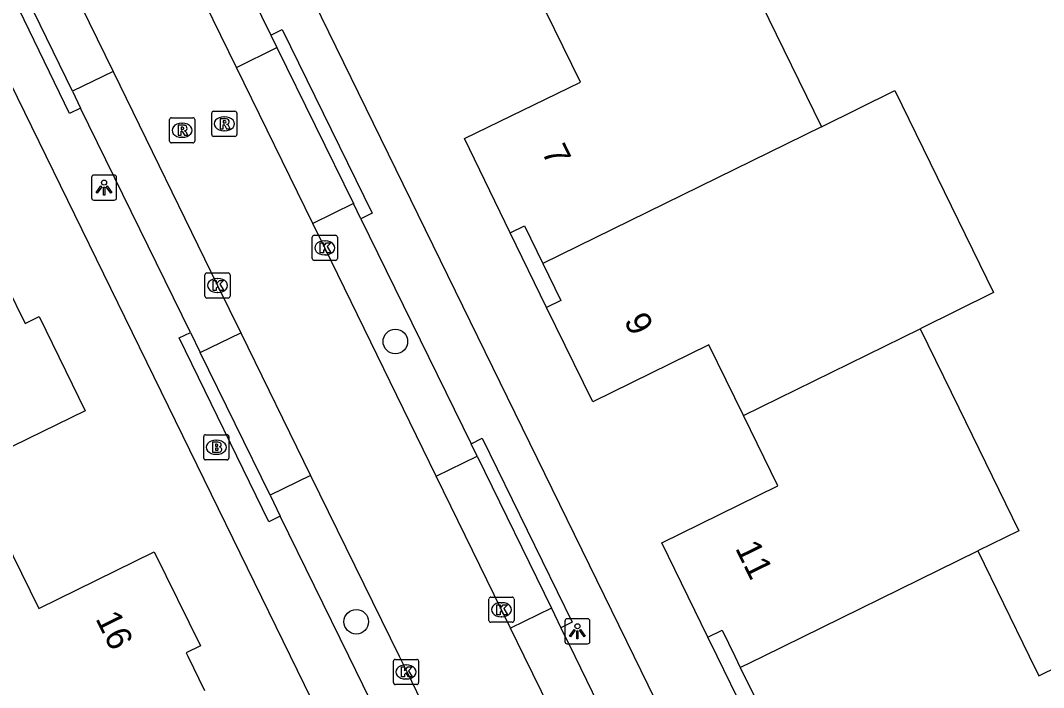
# Model space of a CAD drawing. Extents: x 160457 to 162082, y 388340 to 389736.
# Drawn here: x 160772.5 to 160813.2, y 388748.76 to 388775.28 of the extents above; entities that cross this region are included whole.
import ezdxf

# ---------------------------------------------------------------- set-up
doc = ezdxf.new("R2010")
doc.units = 0
for name, color, linetype in [('IMGEO_Boom', 7, 'Continuous'), ('IMGEO_Brandkraan', 7, 'Continuous'), ('IMGEO_Erf', 7, 'Continuous'), ('IMGEO_Kolk', 7, 'Continuous'), ('IMGEO_Lichtpunt', 7, 'Continuous'), ('IMGEO_Pand', 7, 'Continuous'), ('IMGEO_Pand_nummerreeks', 7, 'Continuous'), ('IMGEO_Parkeervlak_open', 7, 'Continuous'), ('IMGEO_Rijbaan_lokaal_gesloten', 7, 'Continuous'), ('IMGEO_Rioolput', 7, 'Continuous'), ('IMGEO_Voetpad_open', 7, 'Continuous')]:
    doc.layers.add(name, color=color, linetype=linetype)

msp = doc.modelspace()

# ---------------------------------------------------------------- linework, layer by layer
at = {"layer": 'IMGEO_Boom'}
for centre in [(160787.418, 388762.516), (160785.861, 388751.371)]:
    msp.add_circle(centre, 0.489, dxfattribs=at)
at = {"layer": 'IMGEO_Brandkraan'}
for p, q in [((160779.793, 388757.883), (160779.793, 388758.735)), ((160779.868, 388758.809), (160780.72, 388758.809)), ((160780.281, 388758.589), (160780.306, 388758.589)), ((160780.794, 388758.735), (160780.794, 388757.883)), ((160780.72, 388757.809), (160779.868, 388757.809)), ((160780.304, 388758.029), (160780.279, 388758.029))]:
    msp.add_line(p, q, dxfattribs=at)
for points in [[(160779.793, 388757.883), (160779.793, 388758.735)], [(160779.868, 388758.809), (160780.72, 388758.809)], [(160780.794, 388758.735), (160780.794, 388757.883)], [(160780.141, 388758.509), (160780.141, 388758.109), (160780.354, 388758.109)], [(160780.372, 388758.509), (160780.141, 388758.509)], [(160780.32, 388758.428), (160780.266, 388758.428), (160780.266, 388758.352)], [(160780.266, 388758.352), (160780.319, 388758.352)], [(160780.328, 388758.276), (160780.266, 388758.276), (160780.266, 388758.195)], [(160780.266, 388758.195), (160780.328, 388758.195)], [(160780.72, 388757.809), (160779.868, 388757.809)]]:
    msp.add_lwpolyline(points, dxfattribs=at)
for centre, radius, start, end in [((160779.87, 388758.733), 0.0765, 91.552, 178.448), ((160779.87, 388758.733), 0.0765, 91.552, 178.448), ((160780.718, 388758.733), 0.0765, 1.552, 88.448), ((160780.718, 388758.733), 0.0765, 1.552, 88.448), ((160780.321, 388758.39), 0.0379, 267.8285, 90.9355), ((160780.329, 388758.235), 0.0404, 269.8759, 90.5077), ((160780.36, 388758.36), 0.251, 268.6676, 293.5347), ((160780.376, 388758.364), 0.145, 59.4692, 91.5367), ((160780.401, 388758.411), 0.0922, 285.5137, 58.1501), ((160780.406, 388758.219), 0.105, 301.3115, 78.989), ((160779.87, 388757.885), 0.0765, 181.552, 268.448), ((160779.87, 388757.885), 0.0765, 181.552, 268.448), ((160780.718, 388757.885), 0.0765, 271.552, 358.448), ((160780.718, 388757.885), 0.0765, 271.552, 358.448)]:
    msp.add_arc(centre, radius, start, end, dxfattribs=at)
for centre, major_axis, ratio, start_param, end_param in [((160780.28, 388758.309), (-0.387, 0.002), 0.722429, 4.712389, 7.853982), ((160780.305, 388758.309), (-0.39, 0.002), 0.717154, 1.570796, 4.712389)]:
    msp.add_ellipse(centre, major_axis=major_axis, ratio=ratio, start_param=start_param, end_param=end_param, dxfattribs=at)
at = {"layer": 'IMGEO_Erf'}
for points in [[(160793.436, 388763.863), (160791.989, 388766.839)], [(160801.293, 388747.799), (160800.222, 388750), (160799.851, 388750.763)]]:
    msp.add_lwpolyline(points, dxfattribs=at)
at = {"layer": 'IMGEO_Kolk'}
for p, q in [((160784.11, 388765.814), (160784.11, 388766.666)), ((160784.185, 388766.74), (160785.037, 388766.74)), ((160785.111, 388766.666), (160785.111, 388765.814)), ((160784.598, 388766.52), (160784.623, 388766.52)), ((160784.621, 388765.96), (160784.596, 388765.96)), ((160785.037, 388765.74), (160784.185, 388765.74)), ((160779.844, 388764.318), (160779.844, 388765.17)), ((160779.919, 388765.244), (160780.771, 388765.244)), ((160780.332, 388765.024), (160780.357, 388765.024)), ((160780.845, 388765.17), (160780.845, 388764.318)), ((160780.771, 388764.244), (160779.919, 388764.244)), ((160780.355, 388764.464), (160780.33, 388764.464)), ((160791.138, 388751.424), (160791.138, 388752.276)), ((160791.213, 388752.35), (160792.065, 388752.35)), ((160791.626, 388752.13), (160791.651, 388752.13)), ((160792.139, 388752.276), (160792.139, 388751.424)), ((160792.065, 388751.35), (160791.213, 388751.35)), ((160791.649, 388751.57), (160791.624, 388751.57)), ((160787.343, 388748.949), (160787.343, 388749.801)), ((160787.418, 388749.875), (160788.27, 388749.875)), ((160787.831, 388749.655), (160787.856, 388749.655)), ((160788.344, 388749.801), (160788.344, 388748.949)), ((160788.27, 388748.875), (160787.418, 388748.875)), ((160787.854, 388749.095), (160787.829, 388749.095))]:
    msp.add_line(p, q, dxfattribs=at)
for points in [[(160784.11, 388765.814), (160784.11, 388766.666)], [(160784.185, 388766.74), (160785.037, 388766.74)], [(160785.111, 388766.666), (160785.111, 388765.814)], [(160784.431, 388766.44), (160784.554, 388766.44), (160784.554, 388766.289), (160784.684, 388766.44), (160784.848, 388766.44), (160784.702, 388766.289), (160784.855, 388766.04), (160784.703, 388766.04), (160784.618, 388766.204), (160784.554, 388766.137), (160784.554, 388766.04), (160784.431, 388766.04), (160784.431, 388766.44)], [(160785.037, 388765.74), (160784.185, 388765.74)], [(160779.844, 388764.318), (160779.844, 388765.17)], [(160779.919, 388765.244), (160780.771, 388765.244)], [(160780.845, 388765.17), (160780.845, 388764.318)], [(160780.165, 388764.944), (160780.288, 388764.944), (160780.288, 388764.793), (160780.418, 388764.944), (160780.582, 388764.944), (160780.436, 388764.793), (160780.589, 388764.544), (160780.437, 388764.544), (160780.352, 388764.708), (160780.288, 388764.641), (160780.288, 388764.544), (160780.165, 388764.544), (160780.165, 388764.944)], [(160780.771, 388764.244), (160779.919, 388764.244)], [(160791.138, 388751.424), (160791.138, 388752.276)], [(160791.213, 388752.35), (160792.065, 388752.35)], [(160791.459, 388752.05), (160791.582, 388752.05), (160791.582, 388751.899), (160791.712, 388752.05), (160791.876, 388752.05), (160791.73, 388751.899), (160791.883, 388751.65), (160791.731, 388751.65), (160791.646, 388751.814), (160791.582, 388751.747), (160791.582, 388751.65), (160791.459, 388751.65), (160791.459, 388752.05)], [(160792.139, 388752.276), (160792.139, 388751.424)], [(160792.065, 388751.35), (160791.213, 388751.35)], [(160787.343, 388748.949), (160787.343, 388749.801)], [(160787.418, 388749.875), (160788.27, 388749.875)], [(160787.664, 388749.575), (160787.787, 388749.575), (160787.787, 388749.424), (160787.917, 388749.575), (160788.081, 388749.575), (160787.935, 388749.424), (160788.088, 388749.175), (160787.936, 388749.175), (160787.851, 388749.339), (160787.787, 388749.272), (160787.787, 388749.175), (160787.664, 388749.175), (160787.664, 388749.575)], [(160788.344, 388749.801), (160788.344, 388748.949)], [(160788.27, 388748.875), (160787.418, 388748.875)]]:
    msp.add_lwpolyline(points, dxfattribs=at)
for centre, start, end in [((160784.187, 388766.664), 91.552, 178.448), ((160784.187, 388766.664), 91.552, 178.448), ((160785.035, 388766.664), 1.552, 88.448), ((160785.035, 388766.664), 1.552, 88.448), ((160784.187, 388765.816), 181.552, 268.448), ((160784.187, 388765.816), 181.552, 268.448), ((160785.035, 388765.816), 271.552, 358.448), ((160785.035, 388765.816), 271.552, 358.448), ((160779.921, 388765.168), 91.552, 178.448), ((160779.921, 388765.168), 91.552, 178.448), ((160780.769, 388765.168), 1.552, 88.448), ((160780.769, 388765.168), 1.552, 88.448), ((160779.921, 388764.32), 181.552, 268.448), ((160779.921, 388764.32), 181.552, 268.448), ((160780.769, 388764.32), 271.552, 358.448), ((160780.769, 388764.32), 271.552, 358.448), ((160791.215, 388752.274), 91.552, 178.448), ((160791.215, 388752.274), 91.552, 178.448), ((160792.063, 388752.274), 1.552, 88.448), ((160792.063, 388752.274), 1.552, 88.448), ((160791.215, 388751.426), 181.552, 268.448), ((160791.215, 388751.426), 181.552, 268.448), ((160792.063, 388751.426), 271.552, 358.448), ((160792.063, 388751.426), 271.552, 358.448), ((160787.42, 388749.799), 91.552, 178.448), ((160787.42, 388749.799), 91.552, 178.448), ((160788.268, 388749.799), 1.552, 88.448), ((160788.268, 388749.799), 1.552, 88.448), ((160787.42, 388748.951), 181.552, 268.448), ((160787.42, 388748.951), 181.552, 268.448), ((160788.268, 388748.951), 271.552, 358.448), ((160788.268, 388748.951), 271.552, 358.448)]:
    msp.add_arc(centre, 0.0765, start, end, dxfattribs=at)
for centre, major_axis, ratio, start_param, end_param in [((160784.597, 388766.24), (-0.387, 0.002), 0.722429, 4.712389, 7.853982), ((160784.622, 388766.24), (-0.39, 0.002), 0.717154, 1.570796, 4.712389), ((160780.331, 388764.744), (-0.387, 0.002), 0.722429, 4.712389, 7.853982), ((160780.356, 388764.744), (-0.39, 0.002), 0.717154, 1.570796, 4.712389), ((160791.625, 388751.85), (-0.387, 0.002), 0.722429, 4.712389, 7.853982), ((160791.65, 388751.85), (-0.39, 0.002), 0.717154, 1.570796, 4.712389), ((160787.83, 388749.375), (-0.387, 0.002), 0.722429, 4.712389, 7.853982), ((160787.855, 388749.375), (-0.39, 0.002), 0.717154, 1.570796, 4.712389)]:
    msp.add_ellipse(centre, major_axis=major_axis, ratio=ratio, start_param=start_param, end_param=end_param, dxfattribs=at)
at = {"layer": 'IMGEO_Lichtpunt'}
for p, q in [((160776.233, 388769.133), (160775.425, 388769.133)), ((160776.233, 388769.133), (160775.425, 388769.133)), ((160775.331, 388769.038), (160775.331, 388768.231)), ((160775.331, 388769.038), (160775.331, 388768.231)), ((160776.327, 388768.231), (160776.327, 388769.038)), ((160776.327, 388768.231), (160776.327, 388769.038)), ((160775.425, 388768.137), (160776.233, 388768.137)), ((160775.425, 388768.137), (160776.233, 388768.137)), ((160794.16, 388751.396), (160794.16, 388750.589)), ((160794.16, 388751.396), (160794.16, 388750.589)), ((160795.062, 388751.491), (160794.254, 388751.491)), ((160795.062, 388751.491), (160794.254, 388751.491)), ((160795.156, 388750.589), (160795.156, 388751.396)), ((160795.156, 388750.589), (160795.156, 388751.396)), ((160794.254, 388750.495), (160795.062, 388750.495)), ((160794.254, 388750.495), (160795.062, 388750.495))]:
    msp.add_line(p, q, dxfattribs=at)
for points in [[(160775.705, 388768.702), (160775.744, 388768.674), (160775.556, 388768.412), (160775.518, 388768.439), (160775.705, 388768.702)], [(160775.917, 388768.674), (160775.955, 388768.701), (160776.142, 388768.439), (160776.103, 388768.411), (160775.917, 388768.674)], [(160775.807, 388768.654), (160775.854, 388768.654), (160775.854, 388768.332), (160775.807, 388768.332), (160775.807, 388768.654)], [(160794.534, 388751.06), (160794.573, 388751.032), (160794.385, 388750.77), (160794.347, 388750.797), (160794.534, 388751.06)], [(160794.636, 388751.012), (160794.683, 388751.012), (160794.683, 388750.69), (160794.636, 388750.69), (160794.636, 388751.012)], [(160794.746, 388751.032), (160794.784, 388751.059), (160794.971, 388750.797), (160794.932, 388750.769), (160794.746, 388751.032)]]:
    msp.add_lwpolyline(points, dxfattribs=at)
for centre in [(160775.83, 388768.836), (160794.659, 388751.194)]:
    msp.add_circle(centre, 0.0994, dxfattribs=at)
for centre, start, end in [((160775.425, 388769.038), 90, 180), ((160775.425, 388769.038), 90, 180), ((160776.233, 388769.038), 0, 90), ((160776.233, 388769.038), 0, 90), ((160775.425, 388768.231), 180, 270), ((160775.425, 388768.231), 180, 270), ((160776.233, 388768.231), 270, 0), ((160776.233, 388768.231), 270, 360), ((160794.254, 388751.396), 90, 180), ((160794.254, 388751.396), 90, 180), ((160795.062, 388751.396), 0, 90), ((160795.062, 388751.396), 0, 90), ((160794.254, 388750.589), 180, 270), ((160794.254, 388750.589), 180, 270), ((160795.062, 388750.589), 270, 0), ((160795.062, 388750.589), 270, 360)]:
    msp.add_arc(centre, 0.0946, start, end, dxfattribs=at)
at = {"layer": 'IMGEO_Pand'}
for points in [[(160800.43, 388779.094), (160801.966, 388775.955), (160804.365, 388771.054)], [(160791.989, 388766.839), (160790.163, 388770.583), (160794.784, 388772.835), (160793.401, 388775.643)], [(160804.365, 388771.054), (160807.288, 388772.495), (160811.219, 388764.461), (160808.294, 388763.025)], [(160804.365, 388771.054), (160793.282, 388765.62)], [(160791.989, 388766.839), (160792.555, 388767.115), (160793.282, 388765.62)], [(160793.282, 388765.62), (160794.002, 388764.141), (160793.436, 388763.863)], [(160771.966, 388764.711), (160772.688, 388763.234), (160773.254, 388763.51), (160775.082, 388759.759), (160770.479, 388757.517), (160771.857, 388754.704)], [(160801.263, 388759.574), (160799.891, 388762.386), (160795.278, 388760.118), (160793.436, 388763.863)], [(160801.263, 388759.574), (160808.294, 388763.025)], [(160808.294, 388763.025), (160809.831, 388759.883), (160812.224, 388754.991), (160810.586, 388754.187)], [(160799.851, 388750.763), (160798.013, 388754.512), (160802.629, 388756.774), (160801.263, 388759.574)], [(160771.857, 388754.704), (160773.231, 388751.898), (160777.828, 388754.153), (160779.662, 388750.414), (160779.097, 388750.136), (160779.163, 388750), (160779.827, 388748.636)], [(160801.141, 388749.55), (160802.057, 388750), (160810.586, 388754.187)], [(160810.586, 388754.187), (160812.636, 388750), (160813.015, 388749.225), (160814.601, 388750), (160816.146, 388746.949)], [(160799.851, 388750.763), (160800.416, 388751.041), (160800.922, 388750), (160801.141, 388749.55)], [(160801.141, 388749.55), (160801.858, 388748.077), (160801.293, 388747.799)]]:
    msp.add_lwpolyline(points, dxfattribs=at)
at = {"layer": 'IMGEO_Parkeervlak_open'}
for points in [[(160781.099, 388773.419), (160782.707, 388774.206)], [(160776.191, 388773.256), (160774.575, 388772.466)], [(160785.752, 388768), (160784.136, 388767.21)], [(160779.654, 388762.076), (160781.266, 388762.866)], [(160789.047, 388757.155), (160790.673, 388757.95)], [(160784.046, 388757.191), (160782.431, 388756.399)], [(160793.623, 388751.905), (160792, 388751.11)]]:
    msp.add_lwpolyline(points, dxfattribs=at)
at = {"layer": 'IMGEO_Rijbaan_lokaal_gesloten'}
for points in [[(160781.099, 388773.419), (160777.066, 388781.664), (160776.082, 388783.674)], [(160773.346, 388779.084), (160776.191, 388773.256)], [(160776.191, 388773.256), (160780.345, 388764.745), (160781.266, 388762.866)], [(160784.136, 388767.21), (160781.099, 388773.419)], [(160789.047, 388757.155), (160784.61, 388766.24), (160784.136, 388767.21)], [(160781.266, 388762.866), (160784.046, 388757.191)], [(160784.046, 388757.191), (160787.57, 388750), (160787.869, 388749.389), (160789.2, 388746.653)], [(160792, 388751.11), (160791.638, 388751.849), (160789.047, 388757.155)], [(160797.021, 388740.864), (160792.544, 388750), (160792, 388751.11)]]:
    msp.add_lwpolyline(points, dxfattribs=at)
at = {"layer": 'IMGEO_Rioolput'}
for p, q in [((160780.111, 388770.748), (160780.111, 388771.6)), ((160780.186, 388771.674), (160781.038, 388771.674)), ((160781.112, 388771.6), (160781.112, 388770.748)), ((160778.434, 388770.49), (160778.434, 388771.342)), ((160778.509, 388771.416), (160779.361, 388771.416)), ((160778.922, 388771.196), (160778.947, 388771.196)), ((160779.435, 388771.342), (160779.435, 388770.49)), ((160780.599, 388771.454), (160780.624, 388771.454)), ((160780.622, 388770.894), (160780.597, 388770.894)), ((160779.361, 388770.416), (160778.509, 388770.416)), ((160778.945, 388770.636), (160778.92, 388770.636)), ((160781.038, 388770.674), (160780.186, 388770.674))]:
    msp.add_line(p, q, dxfattribs=at)
for points in [[(160780.111, 388770.748), (160780.111, 388771.6)], [(160780.186, 388771.674), (160781.038, 388771.674)], [(160781.112, 388771.6), (160781.112, 388770.748)], [(160778.434, 388770.49), (160778.434, 388771.342)], [(160778.509, 388771.416), (160779.361, 388771.416)], [(160779.435, 388771.342), (160779.435, 388770.49)], [(160780.7, 388771.372), (160780.448, 388771.374), (160780.448, 388770.974)], [(160780.448, 388770.974), (160780.572, 388770.974), (160780.572, 388771.136), (160780.583, 388771.136)], [(160780.626, 388771.293), (160780.572, 388771.293), (160780.572, 388771.212)], [(160780.572, 388771.212), (160780.624, 388771.212)], [(160779.023, 388771.114), (160778.771, 388771.116), (160778.771, 388770.716)], [(160778.771, 388770.716), (160778.895, 388770.716), (160778.895, 388770.878), (160778.906, 388770.878)], [(160778.949, 388771.035), (160778.895, 388771.035), (160778.895, 388770.954)], [(160778.895, 388770.954), (160778.947, 388770.954)], [(160778.953, 388770.849), (160779.024, 388770.716), (160779.164, 388770.716), (160779.099, 388770.842)], [(160780.63, 388771.107), (160780.701, 388770.974), (160780.841, 388770.974), (160780.776, 388771.1)], [(160779.361, 388770.416), (160778.509, 388770.416)], [(160781.038, 388770.674), (160780.186, 388770.674)]]:
    msp.add_lwpolyline(points, dxfattribs=at)
for centre, radius, start, end in [((160780.188, 388771.598), 0.0765, 91.552, 178.448), ((160780.188, 388771.598), 0.0765, 91.552, 178.448), ((160781.036, 388771.598), 0.0765, 1.552, 88.448), ((160781.036, 388771.598), 0.0765, 1.552, 88.448), ((160778.511, 388771.34), 0.0765, 91.552, 178.448), ((160778.511, 388771.34), 0.0765, 91.552, 178.448), ((160779.359, 388771.34), 0.0765, 1.552, 88.448), ((160779.359, 388771.34), 0.0765, 1.552, 88.448), ((160780.582, 388771.083), 0.0533, 26.0293, 88.6989), ((160780.608, 388771.401), 0.19, 274.7715, 282.9687), ((160780.632, 388771.197), 0.0964, 77.0061, 93.1865), ((160780.646, 388771.254), 0.0378, 276.6634, 79.6772), ((160780.699, 388771.262), 0.109, 350.3612, 89.416), ((160780.697, 388771.262), 0.112, 277.5842, 350.9817), ((160780.681, 388771.047), 0.108, 29.5134, 73.7905), ((160778.905, 388770.825), 0.0533, 26.0293, 88.6989), ((160778.931, 388771.143), 0.19, 274.7715, 282.9687), ((160778.955, 388770.939), 0.0964, 77.0061, 93.1865), ((160778.969, 388770.996), 0.0378, 276.6634, 79.6772), ((160779.022, 388771.004), 0.109, 350.3612, 89.416), ((160779.02, 388771.004), 0.112, 277.5842, 350.9817), ((160779.004, 388770.789), 0.108, 29.5134, 73.7905), ((160780.188, 388770.75), 0.0765, 181.552, 268.448), ((160780.188, 388770.75), 0.0765, 181.552, 268.448), ((160781.036, 388770.75), 0.0765, 271.552, 358.448), ((160781.036, 388770.75), 0.0765, 271.552, 358.448), ((160778.511, 388770.492), 0.0765, 181.552, 268.448), ((160778.511, 388770.492), 0.0765, 181.552, 268.448), ((160779.359, 388770.492), 0.0765, 271.552, 358.448), ((160779.359, 388770.492), 0.0765, 271.552, 358.448)]:
    msp.add_arc(centre, radius, start, end, dxfattribs=at)
for centre, major_axis, ratio, start_param, end_param in [((160778.921, 388770.916), (-0.387, 0.002), 0.722429, 4.712389, 7.853982), ((160778.946, 388770.916), (-0.39, 0.002), 0.717154, 1.570796, 4.712389), ((160780.598, 388771.174), (-0.387, 0.002), 0.722429, 4.712389, 7.853982), ((160780.623, 388771.174), (-0.39, 0.002), 0.717154, 1.570796, 4.712389)]:
    msp.add_ellipse(centre, major_axis=major_axis, ratio=ratio, start_param=start_param, end_param=end_param, dxfattribs=at)
at = {"layer": 'IMGEO_Voetpad_open'}
for points in [[(160762.403, 388820.913), (160762.283, 388820.813), (160769.045, 388806.982), (160773.503, 388797.864), (160796.902, 388750), (160806.284, 388730.808)], [(160796.193, 388716.592), (160798.94, 388717.887), (160783.242, 388750), (160751.22, 388815.507)], [(160778.078, 388783.647), (160782.463, 388774.704)], [(160774.898, 388771.8), (160774.449, 388771.582), (160771.027, 388778.632), (160771.476, 388778.85)], [(160774.575, 388772.466), (160771.742, 388778.301)], [(160782.463, 388774.704), (160782.911, 388774.924), (160786.494, 388767.621), (160786.046, 388767.401)], [(160782.463, 388774.704), (160782.707, 388774.206)], [(160782.707, 388774.206), (160785.752, 388768)], [(160774.575, 388772.466), (160774.898, 388771.8)], [(160779.263, 388762.876), (160774.898, 388771.8)], [(160786.046, 388767.401), (160785.752, 388768)], [(160786.046, 388767.401), (160790.427, 388758.453)], [(160782.839, 388755.564), (160782.39, 388755.345), (160778.813, 388762.657), (160779.263, 388762.876)], [(160779.263, 388762.876), (160779.654, 388762.076)], [(160782.431, 388756.399), (160779.654, 388762.076)], [(160790.427, 388758.453), (160790.876, 388758.672), (160794.449, 388751.351), (160794, 388751.132)], [(160790.673, 388757.95), (160790.427, 388758.453)], [(160790.673, 388757.95), (160793.623, 388751.905)], [(160782.431, 388756.399), (160782.839, 388755.564)], [(160787.221, 388746.607), (160785.561, 388750), (160782.839, 388755.564)], [(160793.623, 388751.905), (160794, 388751.132)], [(160794, 388751.132), (160794.551, 388750), (160798.231, 388742.445)]]:
    msp.add_lwpolyline(points, dxfattribs=at)

# ---------------------------------------------------------------- texts
at = {"layer": 'IMGEO_Pand_nummerreeks'}
for s, rotation, p in [('7', 295.9991, (160793.221, 388770.063)), ('9', 296.1897, (160796.496, 388763.349)), ('11', 296.1171, (160800.921, 388754.304)), ('16', 296.1282, (160775.476, 388751.499))]:
    msp.add_text(s, height=1, rotation=rotation, dxfattribs=at).set_placement(p)

doc.saveas('drawing.dxf')
